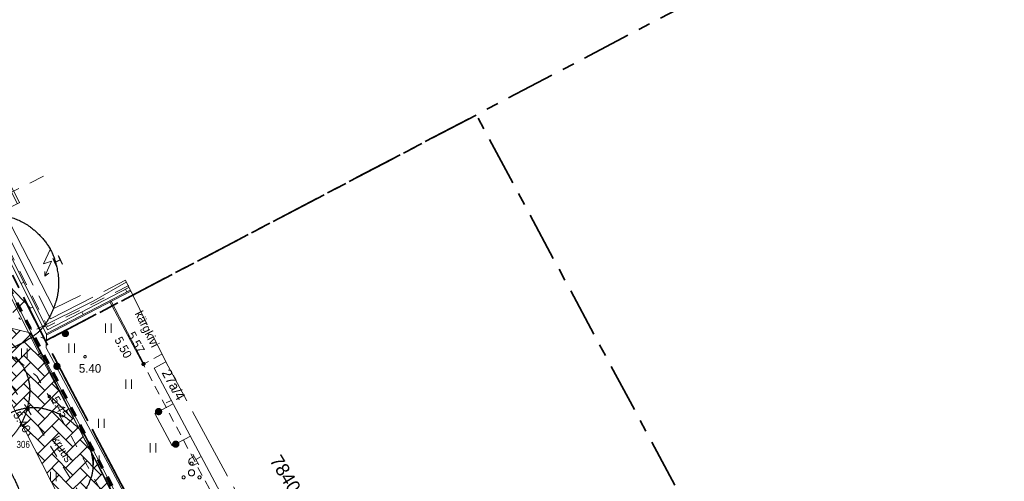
# Model space of a CAD drawing. Header units: metres. Extents: x 538891 to 1080079, y 6588829 to 13178720.
# Tile 581 of 656: x 540023 to 540103, y 6589153 to 6589190. Entities that reach past the tile are written whole.
import ezdxf

# ---------------------------------------------------------------- set-up
doc = ezdxf.new("R2010")
doc.units = ezdxf.units.M
doc.header["$LTSCALE"] = 0.4
for name, pattern in [('ASFBET', [3.125, 1.875, -1.25]), ('KATASTRIPIIR', [17.5, 10, -2.5, 2.5, -2.5]), ('KATUSEALL', [5.625, 3.125, -2.5]), ('KRUUSKILL', [5, 2.5, -2.5]), ('NOLVAALL', [3, 0.5, -2.5]), ('TOOPIIR', [17.5, 15, -2.5]), ('VW-02 Medium Dashed', [4, 2, -2])]:
    doc.linetypes.add(name, pattern=pattern)
for name, color, linetype in [('DENDRO', 7, 'Continuous'), ('GEO', 7, 'Continuous'), ('KINO_ASENDIPLAAN', 7, 'Continuous'), ('TEED. LIIKLUS JA TEERAJATISED', 7, 'Continuous')]:
    doc.layers.add(name, color=color, linetype=linetype)
doc.styles.add('Arial', font='arial.ttf')
doc.styles.add('Arial Narrow', font='ARIALN.TTF')
doc.styles.add('HK Explorer Book', font='txt')
doc.linetypes.add('-S-', pattern='A,10,-0.8,-1.31106,["S",Arial,S=1.402559,R=0,X=-1.31106,Y=-0.711108],-0.88894,10,-3', length=26)
doc.linetypes.add('EP_KBL', pattern='A,0,[1,EP_KBL.shx,S=1,R=0,X=0,Y=-0.5],-18.999', length=18.999)
doc.linetypes.add('VO_AED', pattern='A,0,[1,VO_AED.shx,S=1,R=0,X=0,Y=-1.5],-26.4985', length=26.4985)

# ---------------------------------------------------------------- blocks, each defined once
blk = doc.blocks.new('MEPOST')
at = {"color": 7, "linetype": 'Continuous', "lineweight": 9, "flags": 128}
blk.add_lwpolyline([(0.5, 0), (0.5, -0.05), (0.49, -0.1), (0.48, -0.15), (0.46, -0.19), (0.44, -0.24), (0.42, -0.28), (0.39, -0.32), (0.35, -0.35), (0.32, -0.39), (0.28, -0.42), (0.24, -0.44), (0.19, -0.46), (0.15, -0.48), (0.1, -0.49), (0.05, -0.5), (0, -0.5), (-0.05, -0.5), (-0.1, -0.49), (-0.15, -0.48), (-0.19, -0.46), (-0.24, -0.44), (-0.28, -0.42), (-0.32, -0.39), (-0.35, -0.35), (-0.39, -0.32), (-0.42, -0.28), (-0.44, -0.24), (-0.46, -0.19), (-0.48, -0.15), (-0.49, -0.1), (-0.5, -0.05), (-0.5, 0), (-0.5, 0.05), (-0.49, 0.1), (-0.48, 0.15), (-0.46, 0.19), (-0.44, 0.24), (-0.42, 0.28), (-0.39, 0.32), (-0.35, 0.35), (-0.32, 0.39), (-0.28, 0.42), (-0.24, 0.44), (-0.19, 0.46), (-0.15, 0.48), (-0.1, 0.49), (-0.05, 0.5), (0, 0.5), (0.05, 0.5), (0.1, 0.49), (0.15, 0.48), (0.19, 0.46), (0.24, 0.44), (0.28, 0.42), (0.32, 0.39), (0.35, 0.35), (0.39, 0.32), (0.42, 0.28), (0.44, 0.24), (0.46, 0.19), (0.48, 0.15), (0.49, 0.1), (0.5, 0.05)], close=True, dxfattribs=at)
at = {"color": 252, "linetype": 'Continuous', "lineweight": 120, "true_color": 0x888888, "flags": 128}
blk.add_lwpolyline([(-0.25, 0, 0.414214), (0, -0.25, 0.414214), (0.25, 0, 0.414214), (0, 0.25, 0.414214)], format="xyb", close=True, dxfattribs=at)
blk = doc.blocks.new('PQQSAS')
at = {"color": 252, "linetype": 'Continuous', "lineweight": 9, "true_color": 0x888888, "flags": 128}
for points in [[(0.25, 1.5), (0.25, 1.48), (0.25, 1.45), (0.24, 1.43), (0.23, 1.4), (0.22, 1.38), (0.21, 1.36), (0.19, 1.34), (0.18, 1.32), (0.16, 1.31), (0.14, 1.29), (0.12, 1.28), (0.1, 1.27), (0.07, 1.26), (0.05, 1.25), (0.02, 1.25), (0, 1.25), (-0.02, 1.25), (-0.05, 1.25), (-0.07, 1.26), (-0.1, 1.27), (-0.12, 1.28), (-0.14, 1.29), (-0.16, 1.31), (-0.18, 1.32), (-0.19, 1.34), (-0.21, 1.36), (-0.22, 1.38), (-0.23, 1.4), (-0.24, 1.43), (-0.25, 1.45), (-0.25, 1.48), (-0.25, 1.5), (-0.25, 1.52), (-0.25, 1.55), (-0.24, 1.57), (-0.23, 1.6), (-0.22, 1.62), (-0.21, 1.64), (-0.19, 1.66), (-0.18, 1.68), (-0.16, 1.69), (-0.14, 1.71), (-0.12, 1.72), (-0.1, 1.73), (-0.07, 1.74), (-0.05, 1.75), (-0.02, 1.75), (0, 1.75), (0.02, 1.75), (0.05, 1.75), (0.07, 1.74), (0.1, 1.73), (0.12, 1.72), (0.14, 1.71), (0.16, 1.69), (0.18, 1.68), (0.19, 1.66), (0.21, 1.64), (0.22, 1.62), (0.23, 1.6), (0.24, 1.57), (0.25, 1.55), (0.25, 1.52)], [(0.5, 0), (0.5, -0.05), (0.49, -0.1), (0.48, -0.15), (0.46, -0.19), (0.44, -0.24), (0.42, -0.28), (0.39, -0.32), (0.35, -0.35), (0.32, -0.39), (0.28, -0.42), (0.24, -0.44), (0.19, -0.46), (0.15, -0.48), (0.1, -0.49), (0.05, -0.5), (0, -0.5), (-0.05, -0.5), (-0.1, -0.49), (-0.15, -0.48), (-0.19, -0.46), (-0.24, -0.44), (-0.28, -0.42), (-0.32, -0.39), (-0.35, -0.35), (-0.39, -0.32), (-0.42, -0.28), (-0.44, -0.24), (-0.46, -0.19), (-0.48, -0.15), (-0.49, -0.1), (-0.5, -0.05), (-0.5, 0), (-0.5, 0.05), (-0.49, 0.1), (-0.48, 0.15), (-0.46, 0.19), (-0.44, 0.24), (-0.42, 0.28), (-0.39, 0.32), (-0.35, 0.35), (-0.32, 0.39), (-0.28, 0.42), (-0.24, 0.44), (-0.19, 0.46), (-0.15, 0.48), (-0.1, 0.49), (-0.05, 0.5), (0, 0.5), (0.05, 0.5), (0.1, 0.49), (0.15, 0.48), (0.19, 0.46), (0.24, 0.44), (0.28, 0.42), (0.32, 0.39), (0.35, 0.35), (0.39, 0.32), (0.42, 0.28), (0.44, 0.24), (0.46, 0.19), (0.48, 0.15), (0.49, 0.1), (0.5, 0.05)], [(-1.05, -0.75), (-1.05, -0.77), (-1.05, -0.8), (-1.06, -0.82), (-1.07, -0.85), (-1.08, -0.87), (-1.09, -0.89), (-1.11, -0.91), (-1.12, -0.93), (-1.14, -0.94), (-1.16, -0.96), (-1.18, -0.97), (-1.2, -0.98), (-1.23, -0.99), (-1.25, -1), (-1.28, -1), (-1.3, -1), (-1.32, -1), (-1.35, -1), (-1.37, -0.99), (-1.4, -0.98), (-1.42, -0.97), (-1.44, -0.96), (-1.46, -0.94), (-1.48, -0.93), (-1.49, -0.91), (-1.51, -0.89), (-1.52, -0.87), (-1.53, -0.85), (-1.54, -0.82), (-1.55, -0.8), (-1.55, -0.77), (-1.55, -0.75), (-1.55, -0.73), (-1.55, -0.7), (-1.54, -0.68), (-1.53, -0.65), (-1.52, -0.63), (-1.51, -0.61), (-1.49, -0.59), (-1.48, -0.57), (-1.46, -0.56), (-1.44, -0.54), (-1.42, -0.53), (-1.4, -0.52), (-1.37, -0.51), (-1.35, -0.5), (-1.32, -0.5), (-1.3, -0.5), (-1.28, -0.5), (-1.25, -0.5), (-1.23, -0.51), (-1.2, -0.52), (-1.18, -0.53), (-1.16, -0.54), (-1.14, -0.56), (-1.12, -0.57), (-1.11, -0.59), (-1.09, -0.61), (-1.08, -0.63), (-1.07, -0.65), (-1.06, -0.68), (-1.05, -0.7), (-1.05, -0.73)], [(1.55, -0.75), (1.55, -0.77), (1.55, -0.8), (1.54, -0.82), (1.53, -0.85), (1.52, -0.87), (1.51, -0.89), (1.49, -0.91), (1.48, -0.93), (1.46, -0.94), (1.44, -0.96), (1.42, -0.97), (1.4, -0.98), (1.37, -0.99), (1.35, -1), (1.32, -1), (1.3, -1), (1.28, -1), (1.25, -1), (1.23, -0.99), (1.2, -0.98), (1.18, -0.97), (1.16, -0.96), (1.14, -0.94), (1.12, -0.93), (1.11, -0.91), (1.09, -0.89), (1.08, -0.87), (1.07, -0.85), (1.06, -0.82), (1.05, -0.8), (1.05, -0.77), (1.05, -0.75), (1.05, -0.73), (1.05, -0.7), (1.06, -0.68), (1.07, -0.65), (1.08, -0.63), (1.09, -0.61), (1.11, -0.59), (1.12, -0.57), (1.14, -0.56), (1.16, -0.54), (1.18, -0.53), (1.2, -0.52), (1.23, -0.51), (1.25, -0.5), (1.28, -0.5), (1.3, -0.5), (1.32, -0.5), (1.35, -0.5), (1.37, -0.51), (1.4, -0.52), (1.42, -0.53), (1.44, -0.54), (1.46, -0.56), (1.48, -0.57), (1.49, -0.59), (1.51, -0.61), (1.52, -0.63), (1.53, -0.65), (1.54, -0.68), (1.55, -0.7), (1.55, -0.73)]]:
    blk.add_lwpolyline(points, close=True, dxfattribs=at)
blk = doc.blocks.new('AJ')
at = {"color": 7, "linetype": 'Continuous', "lineweight": 9}
for p, q in [((0.95, 4.49), (-0.19, 2.01)), ((-0.19, 2.01), (1.11, 2.46)), ((1.11, 2.46), (0, 0)), ((0, 0.79), (0, 0)), ((0, 0), (0.66, 0.53))]:
    blk.add_line(p, q, dxfattribs=at)
blk = doc.blocks.new('RIPPVA')
at = {"color": 7, "linetype": 'Continuous', "lineweight": 9}
for p, q in [((0, 0), (0, -1)), ((-1, -1), (1, -1)), ((-0.55, -1.64), (-0.55, -1)), ((0.68, -1.64), (0.68, -1))]:
    blk.add_line(p, q, dxfattribs=at)
blk.add_arc((0.07, -1.64), 0.613, 180, 0, dxfattribs=at)
blk = doc.blocks.new('HEIN')
at = {"color": 7, "linetype": 'Continuous', "lineweight": 9}
for p, q in [((-0.46, 0.76), (-0.46, -0.76)), ((0.46, 0.76), (0.46, -0.76))]:
    blk.add_line(p, q, dxfattribs=at)

msp = doc.modelspace()

# ---------------------------------------------------------------- hatches: boundary and pattern name
at = {"layer": 'TEED. LIIKLUS JA TEERAJATISED', "linetype": 'Continuous', "lineweight": 5}
h = msp.add_hatch(dxfattribs=at)
h.set_pattern_fill('AR-HBONE', style=0, pattern_type=2)
h.set_pattern_definition([(45, (0, 0), (0, 1.1494727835), [2.4384, -0.8128]), (135, (0.5747, 0.5747), (2e-16, 1.1494727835), [2.4384, -0.8128])])
h.paths.add_polyline_path([(540003.9398, 6589171.7532), (540005.0996, 6589169.4809), (540024.0026, 6589164.8907), (540062.3606, 6589089.7382), (540058.6771, 6589088.1564), (540021.6213, 6589160.7575), (540002.7183, 6589165.3477), (540000.3771, 6589169.9348)])

# ---------------------------------------------------------------- linework, layer by layer
at = {"layer": 'DENDRO', "color": 82, "linetype": 'Continuous', "lineweight": 25, "true_color": 0x33cc00}
for points, knots in [([(540021.5923, 6589174.5188), (540021.5497, 6589174.5249), (540021.507, 6589174.5309), (540020.7093, 6589174.6358), (540018.8954, 6589174.3313), (540017.4317, 6589173.4362), (540016.0518, 6589172.1098), (540015.3629, 6589170.118), (540015.2089, 6589167.9767), (540016.2748, 6589165.5647), (540017.9123, 6589164.1209), (540019.3158, 6589163.569), (540020.5069, 6589163.3496), (540022.2245, 6589163.4971), (540023.6916, 6589164.2022), (540025.1456, 6589165.3154), (540026.0575, 6589167.175), (540026.3419, 6589168.5526), (540026.2801, 6589169.9461), (540025.6821, 6589171.8887), (540024.1152, 6589173.5796), (540022.4701, 6589174.3786), (540021.6776, 6589174.5066), (540021.6349, 6589174.5127), (540021.5923, 6589174.5188)], [0, 0, 0, 0.0028014, 0.0028014, 0.0551378, 0.1074741, 0.1598105, 0.2121468, 0.2644832, 0.3168196, 0.3691559, 0.4214923, 0.4738287, 0.526165, 0.5785014, 0.6308377, 0.6831741, 0.7355105, 0.7878468, 0.8401832, 0.8925196, 0.9448559, 0.9971923, 0.9971923, 1, 1, 1]), ([(540022.3638, 6589163.0257), (540022.3414, 6589163.0343), (540022.3191, 6589163.0429), (540021.8981, 6589163.1978), (540020.8065, 6589163.1076), (540019.7989, 6589162.4902), (540019.1323, 6589161.8475), (540018.5409, 6589160.9923), (540018.0998, 6589159.9875), (540017.7473, 6589158.383), (540018.0702, 6589156.6821), (540018.7823, 6589155.7233), (540019.3386, 6589155.4196), (540019.8023, 6589155.2607), (540020.6816, 6589155.2345), (540021.6574, 6589155.6924), (540022.3332, 6589156.2204), (540022.9721, 6589156.9746), (540023.4969, 6589157.9154), (540023.8413, 6589158.9572), (540024.0285, 6589160.5262), (540023.5649, 6589162.0422), (540022.8218, 6589162.8372), (540022.4084, 6589163.0086), (540022.3861, 6589163.0171), (540022.3638, 6589163.0257)], [0, 0, 0, 0.0026526, 0.0026526, 0.052387, 0.1021214, 0.1518558, 0.2015901, 0.2513245, 0.3010589, 0.3507933, 0.4005277, 0.450262, 0.4999964, 0.5497308, 0.5994652, 0.6491996, 0.6989339, 0.7486683, 0.7984027, 0.8481371, 0.8978715, 0.9476059, 0.9973402, 0.9973402, 1, 1, 1]), ([(540020.9585, 6589157.1347), (540020.9403, 6589157.107), (540020.9222, 6589157.0793), (540020.5884, 6589156.5563), (540020.2816, 6589155.1265), (540020.6051, 6589153.7262), (540021.3398, 6589152.2481), (540022.8107, 6589151.145), (540023.914, 6589150.6757), (540025.6022, 6589150.4131), (540027.321, 6589150.9578), (540028.2185, 6589151.7333), (540028.7662, 6589152.4866), (540029.177, 6589153.7796), (540029.0227, 6589155.1147), (540028.4986, 6589156.5842), (540027.1877, 6589157.8357), (540026.1334, 6589158.4396), (540024.4214, 6589158.9186), (540022.5258, 6589158.5451), (540021.3443, 6589157.7006), (540020.9947, 6589157.1901), (540020.9766, 6589157.1624), (540020.9585, 6589157.1347)], [0, 0, 0, 0.0029457, 0.0029457, 0.0581735, 0.1134013, 0.1686291, 0.2238569, 0.2790847, 0.3343125, 0.3895403, 0.4447681, 0.4999959, 0.5552237, 0.6104515, 0.6656793, 0.7209071, 0.7761349, 0.8313627, 0.8865905, 0.9418183, 0.9970461, 0.9970461, 1, 1, 1])]:
    msp.add_open_spline(points, degree=2, knots=knots, dxfattribs=at)
at = {"layer": 'DENDRO', "color": 30, "linetype": 'Continuous', "lineweight": 25, "true_color": 0xff7f00}
msp.add_open_spline([(540015.0511, 6589158.037), (540015.0381, 6589158.0242), (540015.0251, 6589158.0115), (540014.899, 6589157.8714), (540014.6605, 6589157.3933), (540014.7353, 6589156.2089), (540015.3365, 6589154.8721), (540015.9549, 6589153.8776), (540016.7693, 6589152.8493), (540017.725, 6589151.8761), (540018.7384, 6589151.0429), (540020.2261, 6589150.0935), (540021.5286, 6589149.7142), (540022.4274, 6589149.7417), (540022.9549, 6589150.0757), (540023.2693, 6589150.707), (540023.1945, 6589151.8914), (540022.5933, 6589153.2282), (540021.9749, 6589154.2228), (540021.1606, 6589155.251), (540020.2048, 6589156.2242), (540018.6602, 6589157.4834), (540016.8828, 6589158.3124), (540015.9955, 6589158.3941), (540015.3294, 6589158.2903), (540015.0771, 6589158.0626), (540015.0641, 6589158.0498), (540015.0511, 6589158.037)], degree=2, knots=[0, 0, 0, 0.0043706, 0.0043706, 0.0495163, 0.094662, 0.1398077, 0.1849535, 0.2300992, 0.2752449, 0.3203907, 0.3655364, 0.4106821, 0.4558278, 0.5009736, 0.5461193, 0.591265, 0.6364108, 0.6815565, 0.7267022, 0.7718479, 0.8169937, 0.8621394, 0.9072851, 0.9524309, 0.9975766, 0.9975766, 1, 1, 1], dxfattribs=at)
at = {"layer": 'GEO', "color": 8, "linetype": 'Continuous', "lineweight": 9, "true_color": 0x7d7d7d}
for p, q in [((540023.2492, 6589168.9256), (540023.4694, 6589169.0357)), ((540031.882, 6589168.2351), (540031.7686, 6589168.4537)), ((540023.5148, 6589167.4509), (540022.5913, 6589166.5585)), ((540030.5072, 6589167.4318), (540033.212, 6589162.337)), ((540033.281, 6589162.369), (540030.6014, 6589167.481)), ((540028.3309, 6589166.3939), (540028.2175, 6589166.6126)), ((540025.0384, 6589165.3481), (540025.2586, 6589165.4582)), ((540035.084, 6589159.176), (540035.5082, 6589159.3919))]:
    msp.add_line(p, q, dxfattribs=at)
at = {"layer": 'GEO', "color": 8, "linetype": 'TOOPIIR', "lineweight": 9, "true_color": 0x7d7d7d, "flags": 128}
msp.add_lwpolyline([(540009.728, 6589274.9396), (540007.9291, 6589283.6289), (539999.961, 6589296.693), (539999.0028, 6589310.4914), (539982.048, 6589315.103), (539968.23, 6589319.624), (539923.0062, 6589331.3898), (539909.1598, 6589323.7597), (539879.4137, 6589305.7855), (539866.718, 6589299.632), (539825.489, 6589273.6106), (539801.0362, 6589257.5566), (539784.2601, 6589247.5892), (539791.917, 6589237.292), (539811.1602, 6589201.8497), (539830.4327, 6589165.9875), (539829.9209, 6589164.7033), (539851.006, 6589125.569), (539858.994, 6589114.02), (539868.46, 6589099.0162), (539872.4814, 6589092.3517), (539891.371, 6589065.8965), (539936.7409, 6588993.1706), (540012.911, 6589042.2881), (540056.8358, 6589068.4128), (540079.5427, 6589082.4151), (540055.254, 6589125.2135), (540035.056, 6589162.5293), (540031.7637, 6589169.1877), (540025.659, 6589166.0347), (540017.2916, 6589182.4141), (540021.5537, 6589185.0254), (540011.9445, 6589204.4642), (539991.9088, 6589243.8962), (540003.1152, 6589249.6375), (540014.0907, 6589246.6002), (540015.6053, 6589252.8138), (540016.6856, 6589258.0436), (540013.746, 6589258.7749), (540014.554, 6589261.666), (540015.7891, 6589267.0477), (540013.1293, 6589268.0319), (540010.9042, 6589270.1926)], close=True, dxfattribs=at)
at = {"layer": 'GEO', "color": 35, "linetype": 'KATASTRIPIIR', "lineweight": 35, "true_color": 0xb1703a, "flags": 128}
for points in [[(539909.52, 6589298.37), (539963.84, 6589287.14), (540025.24, 6589164.24), (540045.59, 6589125.76), (540065.9, 6589087.26), (540023.2, 6589062.87), (539981.09, 6589035.92), (539947.18, 6589014.22), (539893.01, 6589114.94), (539881.52, 6589108.74), (539808.69, 6589244.05), (539909.52, 6589298.37)], [(540025.24, 6589164.24), (539963.84, 6589287.14), (540099.44, 6589253.16), (540134.44, 6589272.73), (540154.58, 6589232.12), (540095.46, 6589201.09), (540025.24, 6589164.24)], [(540025.24, 6589164.24), (540060.4, 6589182.69), (540080.81, 6589144.62), (540045.59, 6589125.76), (540025.24, 6589164.24)]]:
    msp.add_lwpolyline(points, dxfattribs=at)
at = {"layer": 'GEO', "color": 8, "linetype": 'KRUUSKILL', "lineweight": 9, "true_color": 0x7d7d7d, "flags": 128}
for points in [[(539974.869, 6589265.755), (539979.664, 6589255.856), (539984.266, 6589246.293), (539989.297, 6589234.798), (539993.556, 6589225.615), (539998.483, 6589216.602), (540002.83, 6589207.028), (540010.129, 6589188.844), (540012.211, 6589183.329), (540015.762, 6589172.971), (540017.457, 6589169.003), (540018.539, 6589167.079), (540019.941, 6589165.366), (540021.7546, 6589164.0524), (540023.268, 6589162.437), (540024.542, 6589161.3574), (540025.55, 6589159.705), (540030.591, 6589150.52), (540036.858, 6589138.632), (540042.841, 6589128.436), (540043.682, 6589128.23), (540043.933, 6589128.433), (540044.491, 6589127.313), (540044.251, 6589127.281), (540043.687, 6589126.589), (540047.192, 6589118.479), (540052.287, 6589107.785), (540056.184, 6589099.43), (540062.0927, 6589089.624)], [(540011.3613, 6589041.2888), (539999.483, 6589044.037), (539990.951, 6589046.294), (539987.7943, 6589047.9069), (539986.231, 6589049.936), (539984.1061, 6589052.6793), (539981.225, 6589055.25), (539977.2641, 6589058.022), (539974.211, 6589059.138), (539971.788, 6589059.12), (539966.203, 6589057.671), (539961.8283, 6589055.5089), (539959.112, 6589053.188), (539955.9635, 6589050.8433), (539953.982, 6589048.674), (539950.608, 6589044.52), (539948.3182, 6589041.5698), (539946.862, 6589038.507), (539945.0154, 6589034.422), (539944.316, 6589029.874), (539944.073, 6589029.1858), (539943.744, 6589028.809), (539940.711, 6589030.749), (539937.954, 6589032.915), (539936.298, 6589034.783), (539933.6106, 6589038.5593), (539931.528, 6589042.727), (539930.229, 6589044.808), (539927.706, 6589048.698), (539926.029, 6589051.324), (539921.171, 6589059.547), (539916.928, 6589068.562), (539912.006, 6589078.713), (539910.547, 6589081.751), (539907.786, 6589087.655), (539906.536, 6589090.686), (539903.496, 6589097.44), (539902.5, 6589099.896), (539902.2698, 6589101.4471), (539902.613, 6589102.535), (539904.397, 6589103.623), (539913.397, 6589109.076), (539921.385, 6589113.409), (539927.653, 6589116.602), (539936.873, 6589121.343), (539945.3, 6589125.43), (539954.952, 6589130.091), (539964.519, 6589135.032), (539971.392, 6589138.321), (539984.191, 6589145.409), (539995.965, 6589151.917), (540000.519, 6589154.727), (540005.726, 6589157.923), (540013.561, 6589161.983), (540015.7022, 6589162.6155), (540018.399, 6589162.651), (540019.6998, 6589162.2786), (540020.831, 6589161.601), (540022.5567, 6589160.4756), (540023.816, 6589158.665), (540029.352, 6589149.619), (540035.451, 6589138.052), (540041.461, 6589127.083), (540046.1, 6589117.906), (540051.276, 6589107.053), (540054.675, 6589098.684), (540060.3216, 6589088.8694)]]:
    msp.add_lwpolyline(points, dxfattribs=at)
at = {"layer": 'GEO', "color": 8, "linetype": 'Continuous', "lineweight": 9, "true_color": 0x7d7d7d, "flags": 128}
for points in [[(540032.1627, 6589168.3807), (540025.301, 6589164.823), (540021.424, 6589172.575), (540016.3, 6589182.805), (540020.8305, 6589185.086), (540002.418, 6589222.022), (539991.36, 6589244.167), (539996.979, 6589247.194)], [(540032.0496, 6589168.5988), (540025.4092, 6589165.1559), (540021.6437, 6589172.6849), (540016.6295, 6589182.6958), (540021.1596, 6589184.9767), (540002.6379, 6589222.1316), (539991.6862, 6589244.0637), (539997.0955, 6589246.9777)], [(540024.2183, 6589166.9879), (540024.025, 6589166.923), (540021.0655, 6589169.9854), (540019.405, 6589173.446), (540016.209, 6589180.406), (540015.565, 6589182.452), (540014.48, 6589186.324), (540011.219, 6589193.393), (540006.146, 6589207.476), (540002.516, 6589216.638), (539999.8164, 6589223.0548), (539994.251, 6589232.308), (539991.7538, 6589237.9183), (539991.2081, 6589240.812), (539991.36, 6589244.167)], [(540028.094, 6589167.947), (540025.918, 6589166.876), (540021.825, 6589174.884), (540023.146, 6589175.5342)], [(540025.3175, 6589164.8316), (540025.3606, 6589164.7427), (540026.669, 6589165.425), (540032.1955, 6589168.3145)], [(540051.844, 6589134.594), (540049.395, 6589133.303), (540034.105, 6589162.028), (540035.056, 6589162.5293)], [(540037.0636, 6589156.4698), (540035.578, 6589155.679), (540034.1772, 6589158.3107), (540035.6628, 6589159.1015)]]:
    msp.add_lwpolyline(points, dxfattribs=at)
at = {"layer": 'GEO', "color": 8, "linetype": 'NOLVAALL', "lineweight": 9, "true_color": 0x7d7d7d, "flags": 128}
msp.add_lwpolyline([(540010.129, 6589188.844), (540012.4178, 6589184.1216), (540013.878, 6589181.055), (540017.564, 6589173.09), (540019.8564, 6589169.0636), (540024.665, 6589164.659), (540025.3137, 6589164.3405)], dxfattribs=at)
at = {"layer": 'GEO', "color": 8, "linetype": 'EP_KBL', "lineweight": 9, "true_color": 0x7d7d7d, "flags": 128}
for points in [[(540070.2137, 6589076.6623), (540068.24, 6589080.4651), (540063.2757, 6589089.9831), (540059.6373, 6589096.7468), (540055.2162, 6589105.485), (540049.353, 6589116.354), (540043.5928, 6589127.563), (540040.0701, 6589134.1685), (540035.3583, 6589143.0035), (540029.4492, 6589154.3037), (540024.3378, 6589163.9425), (540023.4448, 6589165.7696), (540020.9221, 6589170.75), (540015.2971, 6589181.855), (540014.9115, 6589186.2296), (540016.4387, 6589186.8531), (540018.0465, 6589185.3638), (540018.8023, 6589183.9013), (540023.1303, 6589175.5265)], [(540070.3844, 6589076.7676), (540068.4174, 6589080.5575), (540063.4524, 6589090.0767), (540059.8146, 6589096.8393), (540055.3935, 6589105.5777), (540049.53, 6589116.4472), (540043.77, 6589127.6558), (540040.2465, 6589134.2626), (540035.5351, 6589143.0969), (540029.6262, 6589154.3968), (540024.5161, 6589164.0333), (540023.6239, 6589165.8587), (540021.1006, 6589170.8404), (540015.493, 6589181.911), (540015.1237, 6589186.1002), (540016.3893, 6589186.6169), (540017.8849, 6589185.2409), (540018.6246, 6589183.8095), (540022.9509, 6589175.4381)]]:
    msp.add_lwpolyline(points, dxfattribs=at)
at = {"layer": 'GEO', "color": 8, "linetype": 'KATUSEALL', "lineweight": 9, "true_color": 0x7d7d7d, "flags": 128}
msp.add_lwpolyline([(540032.047, 6589168.76), (540025.407, 6589165.412), (540020.434, 6589175.342), (540025.1068, 6589177.6981)], dxfattribs=at)
at = {"layer": 'GEO', "color": 8, "linetype": '-S-', "lineweight": 9, "true_color": 0x7d7d7d, "flags": 128}
msp.add_lwpolyline([(540024.5417, 6589165.2133), (540029.1785, 6589167.521), (540031.8353, 6589169.0428)], dxfattribs=at)
at = {"layer": 'GEO', "color": 8, "linetype": 'VO_AED', "lineweight": 9, "true_color": 0x7d7d7d, "flags": 128}
msp.add_lwpolyline([(540025.3337, 6589164.84), (540025.287, 6589163.674), (540031.147, 6589152.781), (540043.933, 6589128.433)], dxfattribs=at)
at = {"layer": 'GEO', "color": 8, "linetype": 'ASFBET', "lineweight": 9, "true_color": 0x7d7d7d, "flags": 128}
msp.add_lwpolyline([(540034.7502, 6589163.1479), (540033.2282, 6589162.3456), (540037.285, 6589154.682), (540043.22, 6589143.537), (540049.154, 6589132.448), (540050.8431, 6589133.3626)], dxfattribs=at)
at = {"layer": 'GEO', "color": 8, "linetype": 'Continuous', "lineweight": 9, "true_color": 0x7d7d7d, "flags": 128}
for points in [[(540028.574, 6589162.954), (540028.5735, 6589162.9442), (540028.5721, 6589162.9345), (540028.5697, 6589162.925), (540028.5664, 6589162.9157), (540028.5622, 6589162.9069), (540028.5571, 6589162.8984), (540028.5513, 6589162.8906), (540028.5447, 6589162.8833), (540028.5374, 6589162.8767), (540028.5296, 6589162.8709), (540028.5211, 6589162.8658), (540028.5123, 6589162.8616), (540028.503, 6589162.8583), (540028.4935, 6589162.8559), (540028.4838, 6589162.8545), (540028.474, 6589162.854), (540028.4642, 6589162.8545), (540028.4545, 6589162.8559), (540028.445, 6589162.8583), (540028.4357, 6589162.8616), (540028.4269, 6589162.8658), (540028.4184, 6589162.8709), (540028.4106, 6589162.8767), (540028.4033, 6589162.8833), (540028.3967, 6589162.8906), (540028.3909, 6589162.8984), (540028.3858, 6589162.9069), (540028.3816, 6589162.9157), (540028.3783, 6589162.925), (540028.3759, 6589162.9345), (540028.3745, 6589162.9442), (540028.374, 6589162.954), (540028.3745, 6589162.9638), (540028.3759, 6589162.9735), (540028.3783, 6589162.983), (540028.3816, 6589162.9923), (540028.3858, 6589163.0011), (540028.3909, 6589163.0096), (540028.3967, 6589163.0174), (540028.4033, 6589163.0247), (540028.4106, 6589163.0313), (540028.4184, 6589163.0371), (540028.4269, 6589163.0422), (540028.4357, 6589163.0464), (540028.445, 6589163.0497), (540028.4545, 6589163.0521), (540028.4642, 6589163.0535), (540028.474, 6589163.054), (540028.4838, 6589163.0535), (540028.4935, 6589163.0521), (540028.503, 6589163.0497), (540028.5123, 6589163.0464), (540028.5211, 6589163.0422), (540028.5296, 6589163.0371), (540028.5374, 6589163.0313), (540028.5447, 6589163.0247), (540028.5513, 6589163.0174), (540028.5571, 6589163.0096), (540028.5622, 6589163.0011), (540028.5664, 6589162.9923), (540028.5697, 6589162.983), (540028.5721, 6589162.9735), (540028.5735, 6589162.9638)], [(540033.312, 6589162.337), (540033.3115, 6589162.3272), (540033.3101, 6589162.3175), (540033.3077, 6589162.308), (540033.3044, 6589162.2987), (540033.3002, 6589162.2899), (540033.2951, 6589162.2814), (540033.2893, 6589162.2736), (540033.2827, 6589162.2663), (540033.2754, 6589162.2597), (540033.2676, 6589162.2539), (540033.2591, 6589162.2488), (540033.2503, 6589162.2446), (540033.241, 6589162.2413), (540033.2315, 6589162.2389), (540033.2218, 6589162.2375), (540033.212, 6589162.237), (540033.2022, 6589162.2375), (540033.1925, 6589162.2389), (540033.183, 6589162.2413), (540033.1737, 6589162.2446), (540033.1649, 6589162.2488), (540033.1564, 6589162.2539), (540033.1486, 6589162.2597), (540033.1413, 6589162.2663), (540033.1347, 6589162.2736), (540033.1289, 6589162.2814), (540033.1238, 6589162.2899), (540033.1196, 6589162.2987), (540033.1163, 6589162.308), (540033.1139, 6589162.3175), (540033.1125, 6589162.3272), (540033.112, 6589162.337), (540033.1125, 6589162.3468), (540033.1139, 6589162.3565), (540033.1163, 6589162.366), (540033.1196, 6589162.3753), (540033.1238, 6589162.3841), (540033.1289, 6589162.3926), (540033.1347, 6589162.4004), (540033.1413, 6589162.4077), (540033.1486, 6589162.4143), (540033.1564, 6589162.4201), (540033.1649, 6589162.4252), (540033.1737, 6589162.4294), (540033.183, 6589162.4327), (540033.1925, 6589162.4351), (540033.2022, 6589162.4365), (540033.212, 6589162.437), (540033.2218, 6589162.4365), (540033.2315, 6589162.4351), (540033.241, 6589162.4327), (540033.2503, 6589162.4294), (540033.2591, 6589162.4252), (540033.2676, 6589162.4201), (540033.2754, 6589162.4143), (540033.2827, 6589162.4077), (540033.2893, 6589162.4004), (540033.2951, 6589162.3926), (540033.3002, 6589162.3841), (540033.3044, 6589162.3753), (540033.3077, 6589162.366), (540033.3101, 6589162.3565), (540033.3115, 6589162.3468)], [(540033.381, 6589162.369), (540033.3805, 6589162.3592), (540033.3791, 6589162.3495), (540033.3767, 6589162.34), (540033.3734, 6589162.3307), (540033.3692, 6589162.3219), (540033.3641, 6589162.3134), (540033.3583, 6589162.3056), (540033.3517, 6589162.2983), (540033.3444, 6589162.2917), (540033.3366, 6589162.2859), (540033.3281, 6589162.2808), (540033.3193, 6589162.2766), (540033.31, 6589162.2733), (540033.3005, 6589162.2709), (540033.2908, 6589162.2695), (540033.281, 6589162.269), (540033.2712, 6589162.2695), (540033.2615, 6589162.2709), (540033.252, 6589162.2733), (540033.2427, 6589162.2766), (540033.2339, 6589162.2808), (540033.2254, 6589162.2859), (540033.2176, 6589162.2917), (540033.2103, 6589162.2983), (540033.2037, 6589162.3056), (540033.1979, 6589162.3134), (540033.1928, 6589162.3219), (540033.1886, 6589162.3307), (540033.1853, 6589162.34), (540033.1829, 6589162.3495), (540033.1815, 6589162.3592), (540033.181, 6589162.369), (540033.1815, 6589162.3788), (540033.1829, 6589162.3885), (540033.1853, 6589162.398), (540033.1886, 6589162.4073), (540033.1928, 6589162.4161), (540033.1979, 6589162.4246), (540033.2037, 6589162.4324), (540033.2103, 6589162.4397), (540033.2176, 6589162.4463), (540033.2254, 6589162.4521), (540033.2339, 6589162.4572), (540033.2427, 6589162.4614), (540033.252, 6589162.4647), (540033.2615, 6589162.4671), (540033.2712, 6589162.4685), (540033.281, 6589162.469), (540033.2908, 6589162.4685), (540033.3005, 6589162.4671), (540033.31, 6589162.4647), (540033.3193, 6589162.4614), (540033.3281, 6589162.4572), (540033.3366, 6589162.4521), (540033.3444, 6589162.4463), (540033.3517, 6589162.4397), (540033.3583, 6589162.4324), (540033.3641, 6589162.4246), (540033.3692, 6589162.4161), (540033.3734, 6589162.4073), (540033.3767, 6589162.398), (540033.3791, 6589162.3885), (540033.3805, 6589162.3788)], [(540025.65, 6589159.705), (540025.6495, 6589159.6952), (540025.6481, 6589159.6855), (540025.6457, 6589159.676), (540025.6424, 6589159.6667), (540025.6382, 6589159.6579), (540025.6331, 6589159.6494), (540025.6273, 6589159.6416), (540025.6207, 6589159.6343), (540025.6134, 6589159.6277), (540025.6056, 6589159.6219), (540025.5971, 6589159.6168), (540025.5883, 6589159.6126), (540025.579, 6589159.6093), (540025.5695, 6589159.6069), (540025.5598, 6589159.6055), (540025.55, 6589159.605), (540025.5402, 6589159.6055), (540025.5305, 6589159.6069), (540025.521, 6589159.6093), (540025.5117, 6589159.6126), (540025.5029, 6589159.6168), (540025.4944, 6589159.6219), (540025.4866, 6589159.6277), (540025.4793, 6589159.6343), (540025.4727, 6589159.6416), (540025.4669, 6589159.6494), (540025.4618, 6589159.6579), (540025.4576, 6589159.6667), (540025.4543, 6589159.676), (540025.4519, 6589159.6855), (540025.4505, 6589159.6952), (540025.45, 6589159.705), (540025.4505, 6589159.7148), (540025.4519, 6589159.7245), (540025.4543, 6589159.734), (540025.4576, 6589159.7433), (540025.4618, 6589159.7521), (540025.4669, 6589159.7606), (540025.4727, 6589159.7684), (540025.4793, 6589159.7757), (540025.4866, 6589159.7823), (540025.4944, 6589159.7881), (540025.5029, 6589159.7932), (540025.5117, 6589159.7974), (540025.521, 6589159.8007), (540025.5305, 6589159.8031), (540025.5402, 6589159.8045), (540025.55, 6589159.805), (540025.5598, 6589159.8045), (540025.5695, 6589159.8031), (540025.579, 6589159.8007), (540025.5883, 6589159.7974), (540025.5971, 6589159.7932), (540025.6056, 6589159.7881), (540025.6134, 6589159.7823), (540025.6207, 6589159.7757), (540025.6273, 6589159.7684), (540025.6331, 6589159.7606), (540025.6382, 6589159.7521), (540025.6424, 6589159.7433), (540025.6457, 6589159.734), (540025.6481, 6589159.7245), (540025.6495, 6589159.7148)], [(540023.916, 6589158.665), (540023.9155, 6589158.6552), (540023.9141, 6589158.6455), (540023.9117, 6589158.636), (540023.9084, 6589158.6267), (540023.9042, 6589158.6179), (540023.8991, 6589158.6094), (540023.8933, 6589158.6016), (540023.8867, 6589158.5943), (540023.8794, 6589158.5877), (540023.8716, 6589158.5819), (540023.8631, 6589158.5768), (540023.8543, 6589158.5726), (540023.845, 6589158.5693), (540023.8355, 6589158.5669), (540023.8258, 6589158.5655), (540023.816, 6589158.565), (540023.8062, 6589158.5655), (540023.7965, 6589158.5669), (540023.787, 6589158.5693), (540023.7777, 6589158.5726), (540023.7689, 6589158.5768), (540023.7604, 6589158.5819), (540023.7526, 6589158.5877), (540023.7453, 6589158.5943), (540023.7387, 6589158.6016), (540023.7329, 6589158.6094), (540023.7278, 6589158.6179), (540023.7236, 6589158.6267), (540023.7203, 6589158.636), (540023.7179, 6589158.6455), (540023.7165, 6589158.6552), (540023.716, 6589158.665), (540023.7165, 6589158.6748), (540023.7179, 6589158.6845), (540023.7203, 6589158.694), (540023.7236, 6589158.7033), (540023.7278, 6589158.7121), (540023.7329, 6589158.7206), (540023.7387, 6589158.7284), (540023.7453, 6589158.7357), (540023.7526, 6589158.7423), (540023.7604, 6589158.7481), (540023.7689, 6589158.7532), (540023.7777, 6589158.7574), (540023.787, 6589158.7607), (540023.7965, 6589158.7631), (540023.8062, 6589158.7645), (540023.816, 6589158.765), (540023.8258, 6589158.7645), (540023.8355, 6589158.7631), (540023.845, 6589158.7607), (540023.8543, 6589158.7574), (540023.8631, 6589158.7532), (540023.8716, 6589158.7481), (540023.8794, 6589158.7423), (540023.8867, 6589158.7357), (540023.8933, 6589158.7284), (540023.8991, 6589158.7206), (540023.9042, 6589158.7121), (540023.9084, 6589158.7033), (540023.9117, 6589158.694), (540023.9141, 6589158.6845), (540023.9155, 6589158.6748)]]:
    msp.add_lwpolyline(points, close=True, dxfattribs=at)
at = {"layer": 'KINO_ASENDIPLAAN', "color": 140, "linetype": 'VW-02 Medium Dashed', "lineweight": 70, "true_color": 0x00bfff, "flags": 128}
msp.add_lwpolyline([(539941.0048, 6589300.3454), (539940.5217, 6589296.9546), (539974.3604, 6589288.4827), (539975.01, 6589291.078), (540000.3128, 6589286.6251), (540002.9731, 6589249.9773), (539993.0762, 6589225.0232), (540063.9301, 6589088.0629), (540060.1052, 6589086.0133), (540027.1158, 6589148.1533), (539896.3148, 6589081.3922), (539881.52, 6589108.74), (539807.2305, 6589245.4858), (539909.52, 6589298.37), (539917.166, 6589297.2556), (539927.194, 6589303.7472)], close=True, dxfattribs=at)
at = {"layer": 'TEED. LIIKLUS JA TEERAJATISED', "color": 7, "linetype": 'Continuous', "lineweight": 5, "flags": 128}
msp.add_lwpolyline([(540003.9398, 6589171.7532), (540005.0996, 6589169.4809), (540024.0026, 6589164.8907), (540062.3606, 6589089.7382), (540058.6771, 6589088.1564), (540021.6213, 6589160.7575), (540002.7183, 6589165.3477), (540000.3771, 6589169.9348)], close=True, dxfattribs=at)

# ---------------------------------------------------------------- block references
at = {"layer": 'GEO', "color": 8, "true_color": 0x7d7d7d, "xscale": 0.5, "yscale": 0.5, "zscale": 0.5}
for name, p in [('AJ', (540025.1865, 6589169.5145)), ('HEIN', (540030.3795, 6589165.2845)), ('MEPOST', (540026.866, 6589164.843)), ('HEIN', (540027.3837, 6589163.6453)), ('HEIN', (540023.5194, 6589163.2415)), ('MEPOST', (540026.183, 6589162.17)), ('HEIN', (540032.0201, 6589160.7233)), ('MEPOST', (540034.474, 6589158.474)), ('HEIN', (540029.8089, 6589157.5162)), ('MEPOST', (540035.872, 6589155.816)), ('HEIN', (540034.0173, 6589155.5207)), ('HEIN', (540029.3821, 6589154.5045)), ('PQQSAS', (540037.162, 6589153.482)), ('HEIN', (540025.8748, 6589153.1855))]:
    msp.add_blockref(name, p, dxfattribs=at)
at = {"layer": 'GEO', "color": 8, "true_color": 0x7d7d7d, "xscale": 0.4999999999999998, "yscale": 0.4999999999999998, "zscale": 0.4999999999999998, "rotation": 298.6974862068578}
msp.add_blockref('RIPPVA', (540037.9453, 6589154.8134), dxfattribs=at)

# ---------------------------------------------------------------- texts
at = {"layer": 'DENDRO', "color": 250, "true_color": 0x333333, "insert": (540022.8805, 6589156.0826), "char_height": 0.57083, "attachment_point": 1, "line_spacing_factor": 2.63829, "style": 'Arial Narrow'}
msp.add_mtext('306', dxfattribs=at)
at = {"layer": 'GEO', "color": 8, "true_color": 0x7d7d7d, "line_spacing_factor": 0.25, "style": 'HK Explorer Book'}
for s, insert, char_height, attachment_point, rotation in [('H', (540025.7148, 6589170.9253), 0.8, 1, 26.178439), ('kärgkivi', (540033.4413, 6589165.1655), 0.7, 5, 296.315267), (' 5.57', (540031.7596, 6589164.9698), 0.7, 7, 298.849917), (' 5.50', (540030.7124, 6589164.5636), 0.7, 7, 298.695562), ('27a/4', (540034.6904, 6589161.6428), 0.8, 7, 298.735386), (' 5.45', (540025.55, 6589159.705), 0.7, 7, 298.855577), (' 5.40', (540022.4239, 6589158.4441), 0.7, 7, 300.75585), ('kruus', (540026.6161, 6589155.407), 0.7, 5, 301.860139)]:
    msp.add_mtext(s, dxfattribs=dict(at, insert=insert, char_height=char_height, attachment_point=attachment_point, rotation=rotation))
at = {"layer": 'GEO', "color": 8, "true_color": 0x7d7d7d, "insert": (540027.711, 6589161.6401), "char_height": 0.7, "attachment_point": 7, "line_spacing_factor": 0.25, "style": 'HK Explorer Book'}
msp.add_mtext(' 5.40', dxfattribs=at)
at = {"layer": 'GEO', "color": 35, "true_color": 0xb1703a, "insert": (540047.2092, 6589150.5334), "char_height": 1.1, "attachment_point": 2, "rotation": 301.491067, "line_spacing_factor": 0.25, "style": 'HK Explorer Book'}
msp.add_mtext('78408:803:7050', dxfattribs=at)

doc.saveas('drawing.dxf')
